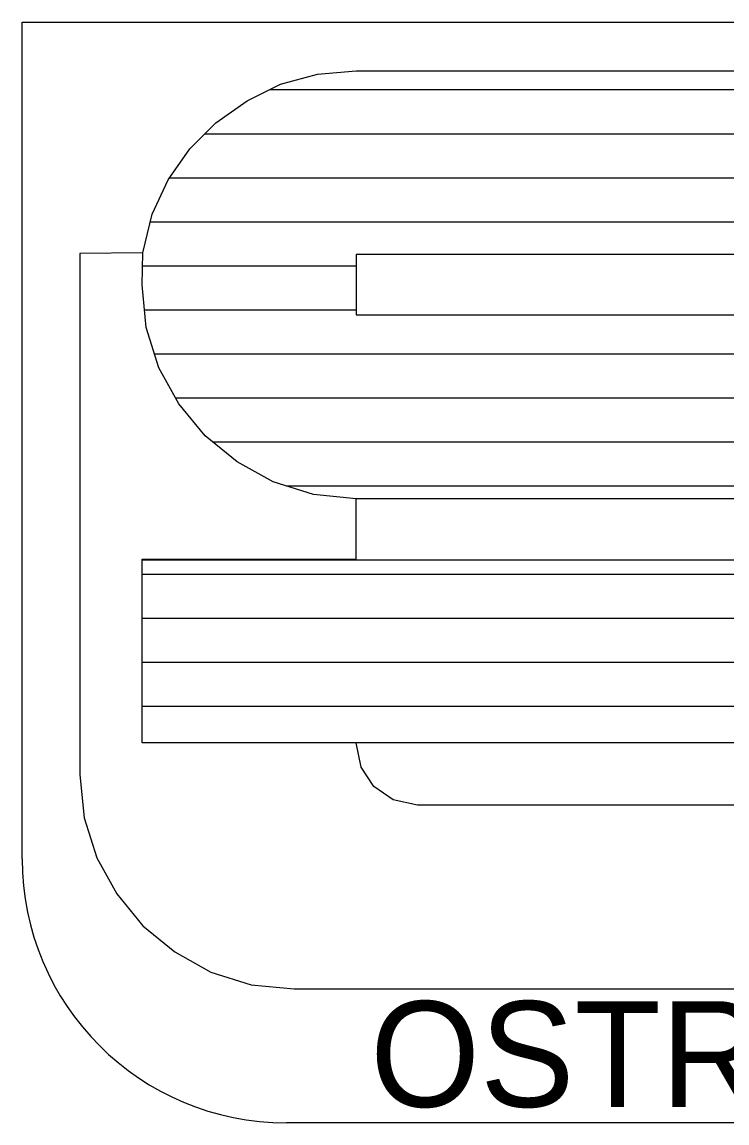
# Model space of a CAD drawing. Extents: x -449577 to -425530, y -1150048 to -1121091.
# Drawn here: x -435093 to -435009.8, y -1142558.3 to -1142428.3 of the extents above; entities that cross this region are included whole.
import ezdxf

# ---------------------------------------------------------------- set-up
doc = ezdxf.new("R2010")
doc.units = 0
doc.layers.add('Vrstva 1', color=7, linetype='Continuous')

msp = doc.modelspace()

# ---------------------------------------------------------------- linework, layer by layer
at = {"layer": 'Vrstva 1'}
for p, q in [((-435063.83, -1142436.3), (-434953.68, -1142436.3)), ((-435063.83, -1142436.3), (-434953.68, -1142436.3)), ((-435063.83, -1142436.3), (-434953.68, -1142436.3)), ((-435063.83, -1142436.3), (-434953.68, -1142436.3)), ((-435063.83, -1142436.3), (-434953.68, -1142436.3)), ((-435063.83, -1142436.3), (-434953.68, -1142436.3)), ((-435063.83, -1142436.3), (-434953.68, -1142436.3)), ((-435063.83, -1142436.3), (-434953.68, -1142436.3)), ((-435071.45, -1142441.51), (-434946.94, -1142441.51)), ((-435071.45, -1142441.51), (-434946.94, -1142441.51)), ((-435071.45, -1142441.51), (-434946.94, -1142441.51)), ((-435071.45, -1142441.51), (-434946.94, -1142441.51)), ((-435071.45, -1142441.51), (-434946.94, -1142441.51)), ((-435071.45, -1142441.51), (-434946.94, -1142441.51)), ((-435071.45, -1142441.51), (-434946.94, -1142441.51)), ((-435071.45, -1142441.51), (-434946.94, -1142441.51)), ((-435075.63, -1142446.71), (-434943.5, -1142446.71)), ((-435075.63, -1142446.71), (-434943.5, -1142446.71)), ((-435075.63, -1142446.71), (-434943.5, -1142446.71)), ((-435075.63, -1142446.71), (-434943.5, -1142446.71)), ((-435075.63, -1142446.71), (-434943.5, -1142446.71)), ((-435075.63, -1142446.71), (-434943.5, -1142446.71)), ((-435075.63, -1142446.71), (-434943.5, -1142446.71)), ((-435075.63, -1142446.71), (-434943.5, -1142446.71)), ((-435077.9, -1142451.91), (-434941.87, -1142451.91)), ((-435077.9, -1142451.91), (-434941.87, -1142451.91)), ((-435077.9, -1142451.91), (-434941.87, -1142451.91)), ((-435077.9, -1142451.91), (-434941.87, -1142451.91)), ((-435077.9, -1142451.91), (-434941.87, -1142451.91)), ((-435077.9, -1142451.91), (-434941.87, -1142451.91)), ((-435077.9, -1142451.91), (-434941.87, -1142451.91)), ((-435077.9, -1142451.91), (-434941.87, -1142451.91)), ((-435078.82, -1142457.1), (-435053.6, -1142457.1)), ((-435078.82, -1142457.1), (-435053.6, -1142457.1)), ((-435078.82, -1142457.1), (-435053.6, -1142457.1)), ((-435078.82, -1142457.1), (-435053.6, -1142457.1)), ((-435078.82, -1142457.1), (-435053.6, -1142457.1)), ((-435078.82, -1142457.1), (-435053.6, -1142457.1)), ((-435078.82, -1142457.1), (-435053.6, -1142457.1)), ((-435078.82, -1142457.1), (-435053.6, -1142457.1)), ((-435078.58, -1142462.3), (-435053.6, -1142462.3)), ((-435078.58, -1142462.3), (-435053.6, -1142462.3)), ((-435078.58, -1142462.3), (-435053.6, -1142462.3)), ((-435078.58, -1142462.3), (-435053.6, -1142462.3)), ((-435078.58, -1142462.3), (-435053.6, -1142462.3)), ((-435078.58, -1142462.3), (-435053.6, -1142462.3)), ((-435078.58, -1142462.3), (-435053.6, -1142462.3)), ((-435078.58, -1142462.3), (-435053.6, -1142462.3)), ((-435077.41, -1142467.51), (-434952.23, -1142467.51)), ((-435077.41, -1142467.51), (-434952.23, -1142467.51)), ((-435077.41, -1142467.51), (-434952.23, -1142467.51)), ((-435077.41, -1142467.51), (-434952.23, -1142467.51)), ((-435077.41, -1142467.51), (-434952.23, -1142467.51)), ((-435077.41, -1142467.51), (-434952.23, -1142467.51)), ((-435077.41, -1142467.51), (-434952.23, -1142467.51)), ((-435077.41, -1142467.51), (-434952.23, -1142467.51)), ((-435074.91, -1142472.71), (-434946.87, -1142472.71)), ((-435074.91, -1142472.71), (-434946.87, -1142472.71)), ((-435074.91, -1142472.71), (-434946.87, -1142472.71)), ((-435074.91, -1142472.71), (-434946.87, -1142472.71)), ((-435074.91, -1142472.71), (-434946.87, -1142472.71)), ((-435074.91, -1142472.71), (-434946.87, -1142472.71)), ((-435074.91, -1142472.71), (-434946.87, -1142472.71)), ((-435074.91, -1142472.71), (-434946.87, -1142472.71)), ((-435070.54, -1142477.91), (-434943.74, -1142477.91)), ((-435070.54, -1142477.91), (-434943.74, -1142477.91)), ((-435070.54, -1142477.91), (-434943.74, -1142477.91)), ((-435070.54, -1142477.91), (-434943.74, -1142477.91)), ((-435070.54, -1142477.91), (-434943.74, -1142477.91)), ((-435070.54, -1142477.91), (-434943.74, -1142477.91)), ((-435070.54, -1142477.91), (-434943.74, -1142477.91)), ((-435070.54, -1142477.91), (-434943.74, -1142477.91)), ((-435061.88, -1142483.1), (-434942.02, -1142483.1)), ((-435061.88, -1142483.1), (-434942.02, -1142483.1)), ((-435061.88, -1142483.1), (-434942.02, -1142483.1)), ((-435061.88, -1142483.1), (-434942.02, -1142483.1)), ((-435061.88, -1142483.1), (-434942.02, -1142483.1)), ((-435061.88, -1142483.1), (-434942.02, -1142483.1)), ((-435061.88, -1142483.1), (-434942.02, -1142483.1)), ((-435061.88, -1142483.1), (-434942.02, -1142483.1)), ((-435078.88, -1142493.51), (-434942.11, -1142493.51)), ((-435078.88, -1142493.51), (-434942.11, -1142493.51)), ((-435078.88, -1142493.51), (-434942.11, -1142493.51)), ((-435078.88, -1142493.51), (-434942.11, -1142493.51)), ((-435078.88, -1142493.51), (-434942.11, -1142493.51)), ((-435078.88, -1142493.51), (-434942.11, -1142493.51)), ((-435078.88, -1142493.51), (-434942.11, -1142493.51)), ((-435078.88, -1142493.51), (-434942.11, -1142493.51)), ((-435078.88, -1142498.71), (-434943.89, -1142498.71)), ((-435078.88, -1142498.71), (-434943.89, -1142498.71)), ((-435078.88, -1142498.71), (-434943.89, -1142498.71)), ((-435078.88, -1142498.71), (-434943.89, -1142498.71)), ((-435078.88, -1142498.71), (-434943.89, -1142498.71)), ((-435078.88, -1142498.71), (-434943.89, -1142498.71)), ((-435078.88, -1142498.71), (-434943.89, -1142498.71)), ((-435078.88, -1142498.71), (-434943.89, -1142498.71)), ((-435078.88, -1142503.91), (-434947.14, -1142503.91)), ((-435078.88, -1142503.91), (-434947.14, -1142503.91)), ((-435078.88, -1142503.91), (-434947.14, -1142503.91)), ((-435078.88, -1142503.91), (-434947.14, -1142503.91)), ((-435078.88, -1142503.91), (-434947.14, -1142503.91)), ((-435078.88, -1142503.91), (-434947.14, -1142503.91)), ((-435078.88, -1142503.91), (-434947.14, -1142503.91)), ((-435078.88, -1142503.91), (-434947.14, -1142503.91)), ((-435078.88, -1142509.1), (-434952.56, -1142509.1)), ((-435078.88, -1142509.1), (-434952.56, -1142509.1)), ((-435078.88, -1142509.1), (-434952.56, -1142509.1)), ((-435078.88, -1142509.1), (-434952.56, -1142509.1)), ((-435078.88, -1142509.1), (-434952.56, -1142509.1)), ((-435078.88, -1142509.1), (-434952.56, -1142509.1)), ((-435078.88, -1142509.1), (-434952.56, -1142509.1)), ((-435078.88, -1142509.1), (-434952.56, -1142509.1))]:
    msp.add_line(p, q, dxfattribs=at)
for points in [[(-435093.04, -1142527.12), (-435093.04, -1142428.32), (-434926.64, -1142428.32), (-434926.64, -1142558.32), (-435061.84, -1142558.32)], [(-435093.04, -1142527.12), (-435093.04, -1142428.32), (-434926.64, -1142428.32), (-434926.64, -1142558.32), (-435061.84, -1142558.32)], [(-435093.04, -1142527.12), (-435093.04, -1142428.32), (-434926.64, -1142428.32), (-434926.64, -1142558.32), (-435061.84, -1142558.32)], [(-435093.04, -1142527.12), (-435093.04, -1142428.32), (-434926.64, -1142428.32), (-434926.64, -1142558.32), (-435061.84, -1142558.32)], [(-435093.04, -1142527.12), (-435093.04, -1142428.32), (-434926.64, -1142428.32), (-434926.64, -1142558.32), (-435061.84, -1142558.32)], [(-435093.04, -1142527.12), (-435093.04, -1142428.32), (-434926.64, -1142428.32), (-434926.64, -1142558.32), (-435061.84, -1142558.32)], [(-435093.04, -1142527.12), (-435093.04, -1142428.32), (-434926.64, -1142428.32), (-434926.64, -1142558.32), (-435061.84, -1142558.32)], [(-435093.04, -1142527.12), (-435093.04, -1142428.32), (-434926.64, -1142428.32), (-434926.64, -1142558.32), (-435061.84, -1142558.32)], [(-434966.79, -1142484.61), (-435053.6, -1142484.61), (-435058.66, -1142484.11), (-435063.42, -1142482.62), (-435067.67, -1142480.25), (-435071.44, -1142477.17), (-435074.52, -1142473.41), (-435076.89, -1142469.15), (-435078.38, -1142464.39), (-435078.88, -1142459.34), (-435078.77, -1142455.57), (-435077.68, -1142451.01), (-435075.8, -1142446.95), (-435073.22, -1142443.28), (-435070.16, -1142440.21), (-435066.48, -1142437.63), (-435062.52, -1142435.65), (-435058.16, -1142434.46), (-435053.6, -1142434.07), (-434963.22, -1142434.07)], [(-434966.79, -1142484.61), (-435053.6, -1142484.61), (-435058.66, -1142484.11), (-435063.42, -1142482.62), (-435067.67, -1142480.25), (-435071.44, -1142477.17), (-435074.52, -1142473.41), (-435076.89, -1142469.15), (-435078.38, -1142464.39), (-435078.88, -1142459.34), (-435078.77, -1142455.57), (-435077.68, -1142451.01), (-435075.8, -1142446.95), (-435073.22, -1142443.28), (-435070.16, -1142440.21), (-435066.48, -1142437.63), (-435062.52, -1142435.65), (-435058.16, -1142434.46), (-435053.6, -1142434.07), (-434963.22, -1142434.07)], [(-434966.79, -1142484.61), (-435053.6, -1142484.61), (-435058.66, -1142484.11), (-435063.42, -1142482.62), (-435067.67, -1142480.25), (-435071.44, -1142477.17), (-435074.52, -1142473.41), (-435076.89, -1142469.15), (-435078.38, -1142464.39), (-435078.88, -1142459.34), (-435078.77, -1142455.57), (-435077.68, -1142451.01), (-435075.8, -1142446.95), (-435073.22, -1142443.28), (-435070.16, -1142440.21), (-435066.48, -1142437.63), (-435062.52, -1142435.65), (-435058.16, -1142434.46), (-435053.6, -1142434.07), (-434963.22, -1142434.07)], [(-434966.79, -1142484.61), (-435053.6, -1142484.61), (-435058.66, -1142484.11), (-435063.42, -1142482.62), (-435067.67, -1142480.25), (-435071.44, -1142477.17), (-435074.52, -1142473.41), (-435076.89, -1142469.15), (-435078.38, -1142464.39), (-435078.88, -1142459.34), (-435078.77, -1142455.57), (-435077.68, -1142451.01), (-435075.8, -1142446.95), (-435073.22, -1142443.28), (-435070.16, -1142440.21), (-435066.48, -1142437.63), (-435062.52, -1142435.65), (-435058.16, -1142434.46), (-435053.6, -1142434.07), (-434963.22, -1142434.07)], [(-434966.79, -1142484.61), (-435053.6, -1142484.61), (-435058.66, -1142484.11), (-435063.42, -1142482.62), (-435067.67, -1142480.25), (-435071.44, -1142477.17), (-435074.52, -1142473.41), (-435076.89, -1142469.15), (-435078.38, -1142464.39), (-435078.88, -1142459.34), (-435078.77, -1142455.57), (-435077.68, -1142451.01), (-435075.8, -1142446.95), (-435073.22, -1142443.28), (-435070.16, -1142440.21), (-435066.48, -1142437.63), (-435062.52, -1142435.65), (-435058.16, -1142434.46), (-435053.6, -1142434.07), (-434963.22, -1142434.07)], [(-434966.79, -1142484.61), (-435053.6, -1142484.61), (-435058.66, -1142484.11), (-435063.42, -1142482.62), (-435067.67, -1142480.25), (-435071.44, -1142477.17), (-435074.52, -1142473.41), (-435076.89, -1142469.15), (-435078.38, -1142464.39), (-435078.88, -1142459.34), (-435078.77, -1142455.57), (-435077.68, -1142451.01), (-435075.8, -1142446.95), (-435073.22, -1142443.28), (-435070.16, -1142440.21), (-435066.48, -1142437.63), (-435062.52, -1142435.65), (-435058.16, -1142434.46), (-435053.6, -1142434.07), (-434963.22, -1142434.07)], [(-434966.79, -1142484.61), (-435053.6, -1142484.61), (-435058.66, -1142484.11), (-435063.42, -1142482.62), (-435067.67, -1142480.25), (-435071.44, -1142477.17), (-435074.52, -1142473.41), (-435076.89, -1142469.15), (-435078.38, -1142464.39), (-435078.88, -1142459.34), (-435078.77, -1142455.57), (-435077.68, -1142451.01), (-435075.8, -1142446.95), (-435073.22, -1142443.28), (-435070.16, -1142440.21), (-435066.48, -1142437.63), (-435062.52, -1142435.65), (-435058.16, -1142434.46), (-435053.6, -1142434.07), (-434963.22, -1142434.07)], [(-434966.79, -1142484.61), (-435053.6, -1142484.61), (-435058.66, -1142484.11), (-435063.42, -1142482.62), (-435067.67, -1142480.25), (-435071.44, -1142477.17), (-435074.52, -1142473.41), (-435076.89, -1142469.15), (-435078.38, -1142464.39), (-435078.88, -1142459.34), (-435078.77, -1142455.57), (-435077.68, -1142451.01), (-435075.8, -1142446.95), (-435073.22, -1142443.28), (-435070.16, -1142440.21), (-435066.48, -1142437.63), (-435062.52, -1142435.65), (-435058.16, -1142434.46), (-435053.6, -1142434.07), (-434963.22, -1142434.07)], [(-434973.93, -1142520.78), (-435046.37, -1142520.78), (-435049.24, -1142520.18), (-435051.52, -1142518.6), (-435053.01, -1142516.32), (-435053.6, -1142513.44), (-435078.88, -1142513.44), (-435078.88, -1142491.74), (-435053.6, -1142491.74), (-435053.6, -1142484.61), (-435058.66, -1142484.11), (-435063.42, -1142482.62), (-435067.67, -1142480.25), (-435071.44, -1142477.17), (-435074.52, -1142473.41), (-435076.89, -1142469.15), (-435078.38, -1142464.39), (-435078.88, -1142459.34), (-435078.77, -1142455.57), (-435086.21, -1142455.67), (-435086.21, -1142517.21), (-435085.71, -1142522.27), (-435084.23, -1142527.02), (-435081.85, -1142531.28), (-435078.77, -1142535.05), (-435075.01, -1142538.12), (-435070.75, -1142540.5), (-435065.99, -1142541.99), (-435060.94, -1142542.48), (-435060.74, -1142542.48), (-434934.19, -1142542.48)], [(-434973.93, -1142520.78), (-435046.37, -1142520.78), (-435049.24, -1142520.18), (-435051.52, -1142518.6), (-435053.01, -1142516.32), (-435053.6, -1142513.44), (-435078.88, -1142513.44), (-435078.88, -1142491.74), (-435053.6, -1142491.74), (-435053.6, -1142484.61), (-435058.66, -1142484.11), (-435063.42, -1142482.62), (-435067.67, -1142480.25), (-435071.44, -1142477.17), (-435074.52, -1142473.41), (-435076.89, -1142469.15), (-435078.38, -1142464.39), (-435078.88, -1142459.34), (-435078.77, -1142455.57), (-435086.21, -1142455.67), (-435086.21, -1142517.21), (-435085.71, -1142522.27), (-435084.23, -1142527.02), (-435081.85, -1142531.28), (-435078.77, -1142535.05), (-435075.01, -1142538.12), (-435070.75, -1142540.5), (-435065.99, -1142541.99), (-435060.94, -1142542.48), (-435060.74, -1142542.48), (-434934.19, -1142542.48)], [(-434973.93, -1142520.78), (-435046.37, -1142520.78), (-435049.24, -1142520.18), (-435051.52, -1142518.6), (-435053.01, -1142516.32), (-435053.6, -1142513.44), (-435078.88, -1142513.44), (-435078.88, -1142491.74), (-435053.6, -1142491.74), (-435053.6, -1142484.61), (-435058.66, -1142484.11), (-435063.42, -1142482.62), (-435067.67, -1142480.25), (-435071.44, -1142477.17), (-435074.52, -1142473.41), (-435076.89, -1142469.15), (-435078.38, -1142464.39), (-435078.88, -1142459.34), (-435078.77, -1142455.57), (-435086.21, -1142455.67), (-435086.21, -1142517.21), (-435085.71, -1142522.27), (-435084.23, -1142527.02), (-435081.85, -1142531.28), (-435078.77, -1142535.05), (-435075.01, -1142538.12), (-435070.75, -1142540.5), (-435065.99, -1142541.99), (-435060.94, -1142542.48), (-435060.74, -1142542.48), (-434934.19, -1142542.48)], [(-434973.93, -1142520.78), (-435046.37, -1142520.78), (-435049.24, -1142520.18), (-435051.52, -1142518.6), (-435053.01, -1142516.32), (-435053.6, -1142513.44), (-435078.88, -1142513.44), (-435078.88, -1142491.74), (-435053.6, -1142491.74), (-435053.6, -1142484.61), (-435058.66, -1142484.11), (-435063.42, -1142482.62), (-435067.67, -1142480.25), (-435071.44, -1142477.17), (-435074.52, -1142473.41), (-435076.89, -1142469.15), (-435078.38, -1142464.39), (-435078.88, -1142459.34), (-435078.77, -1142455.57), (-435086.21, -1142455.67), (-435086.21, -1142517.21), (-435085.71, -1142522.27), (-435084.23, -1142527.02), (-435081.85, -1142531.28), (-435078.77, -1142535.05), (-435075.01, -1142538.12), (-435070.75, -1142540.5), (-435065.99, -1142541.99), (-435060.94, -1142542.48), (-435060.74, -1142542.48), (-434934.19, -1142542.48)], [(-434973.93, -1142520.78), (-435046.37, -1142520.78), (-435049.24, -1142520.18), (-435051.52, -1142518.6), (-435053.01, -1142516.32), (-435053.6, -1142513.44), (-435078.88, -1142513.44), (-435078.88, -1142491.74), (-435053.6, -1142491.74), (-435053.6, -1142484.61), (-435058.66, -1142484.11), (-435063.42, -1142482.62), (-435067.67, -1142480.25), (-435071.44, -1142477.17), (-435074.52, -1142473.41), (-435076.89, -1142469.15), (-435078.38, -1142464.39), (-435078.88, -1142459.34), (-435078.77, -1142455.57), (-435086.21, -1142455.67), (-435086.21, -1142517.21), (-435085.71, -1142522.27), (-435084.23, -1142527.02), (-435081.85, -1142531.28), (-435078.77, -1142535.05), (-435075.01, -1142538.12), (-435070.75, -1142540.5), (-435065.99, -1142541.99), (-435060.94, -1142542.48), (-435060.74, -1142542.48), (-434934.19, -1142542.48)], [(-434973.93, -1142520.78), (-435046.37, -1142520.78), (-435049.24, -1142520.18), (-435051.52, -1142518.6), (-435053.01, -1142516.32), (-435053.6, -1142513.44), (-435078.88, -1142513.44), (-435078.88, -1142491.74), (-435053.6, -1142491.74), (-435053.6, -1142484.61), (-435058.66, -1142484.11), (-435063.42, -1142482.62), (-435067.67, -1142480.25), (-435071.44, -1142477.17), (-435074.52, -1142473.41), (-435076.89, -1142469.15), (-435078.38, -1142464.39), (-435078.88, -1142459.34), (-435078.77, -1142455.57), (-435086.21, -1142455.67), (-435086.21, -1142517.21), (-435085.71, -1142522.27), (-435084.23, -1142527.02), (-435081.85, -1142531.28), (-435078.77, -1142535.05), (-435075.01, -1142538.12), (-435070.75, -1142540.5), (-435065.99, -1142541.99), (-435060.94, -1142542.48), (-435060.74, -1142542.48), (-434934.19, -1142542.48)], [(-434973.93, -1142520.78), (-435046.37, -1142520.78), (-435049.24, -1142520.18), (-435051.52, -1142518.6), (-435053.01, -1142516.32), (-435053.6, -1142513.44), (-435078.88, -1142513.44), (-435078.88, -1142491.74), (-435053.6, -1142491.74), (-435053.6, -1142484.61), (-435058.66, -1142484.11), (-435063.42, -1142482.62), (-435067.67, -1142480.25), (-435071.44, -1142477.17), (-435074.52, -1142473.41), (-435076.89, -1142469.15), (-435078.38, -1142464.39), (-435078.88, -1142459.34), (-435078.77, -1142455.57), (-435086.21, -1142455.67), (-435086.21, -1142517.21), (-435085.71, -1142522.27), (-435084.23, -1142527.02), (-435081.85, -1142531.28), (-435078.77, -1142535.05), (-435075.01, -1142538.12), (-435070.75, -1142540.5), (-435065.99, -1142541.99), (-435060.94, -1142542.48), (-435060.74, -1142542.48), (-434934.19, -1142542.48)], [(-434973.93, -1142520.78), (-435046.37, -1142520.78), (-435049.24, -1142520.18), (-435051.52, -1142518.6), (-435053.01, -1142516.32), (-435053.6, -1142513.44), (-435078.88, -1142513.44), (-435078.88, -1142491.74), (-435053.6, -1142491.74), (-435053.6, -1142484.61), (-435058.66, -1142484.11), (-435063.42, -1142482.62), (-435067.67, -1142480.25), (-435071.44, -1142477.17), (-435074.52, -1142473.41), (-435076.89, -1142469.15), (-435078.38, -1142464.39), (-435078.88, -1142459.34), (-435078.77, -1142455.57), (-435086.21, -1142455.67), (-435086.21, -1142517.21), (-435085.71, -1142522.27), (-435084.23, -1142527.02), (-435081.85, -1142531.28), (-435078.77, -1142535.05), (-435075.01, -1142538.12), (-435070.75, -1142540.5), (-435065.99, -1142541.99), (-435060.94, -1142542.48), (-435060.74, -1142542.48), (-434934.19, -1142542.48)], [(-434966.79, -1142455.77), (-435053.6, -1142455.77), (-435053.6, -1142462.9), (-434966.79, -1142462.9)], [(-434966.79, -1142455.77), (-435053.6, -1142455.77), (-435053.6, -1142462.9), (-434966.79, -1142462.9)], [(-434966.79, -1142455.77), (-435053.6, -1142455.77), (-435053.6, -1142462.9), (-434966.79, -1142462.9)], [(-434966.79, -1142455.77), (-435053.6, -1142455.77), (-435053.6, -1142462.9), (-434966.79, -1142462.9)], [(-434966.79, -1142455.77), (-435053.6, -1142455.77), (-435053.6, -1142462.9), (-434966.79, -1142462.9)], [(-434966.79, -1142455.77), (-435053.6, -1142455.77), (-435053.6, -1142462.9), (-434966.79, -1142462.9)], [(-434966.79, -1142455.77), (-435053.6, -1142455.77), (-435053.6, -1142462.9), (-434966.79, -1142462.9)], [(-434966.79, -1142455.77), (-435053.6, -1142455.77), (-435053.6, -1142462.9), (-434966.79, -1142462.9)], [(-434966.79, -1142513.44), (-435053.6, -1142513.44), (-435078.88, -1142513.44), (-435078.88, -1142491.84), (-435053.6, -1142491.84), (-434966.79, -1142491.84)], [(-434966.79, -1142513.44), (-435053.6, -1142513.44), (-435078.88, -1142513.44), (-435078.88, -1142491.84), (-435053.6, -1142491.84), (-434966.79, -1142491.84)], [(-434966.79, -1142513.44), (-435053.6, -1142513.44), (-435078.88, -1142513.44), (-435078.88, -1142491.84), (-435053.6, -1142491.84), (-434966.79, -1142491.84)], [(-434966.79, -1142513.44), (-435053.6, -1142513.44), (-435078.88, -1142513.44), (-435078.88, -1142491.84), (-435053.6, -1142491.84), (-434966.79, -1142491.84)], [(-434966.79, -1142513.44), (-435053.6, -1142513.44), (-435078.88, -1142513.44), (-435078.88, -1142491.84), (-435053.6, -1142491.84), (-434966.79, -1142491.84)], [(-434966.79, -1142513.44), (-435053.6, -1142513.44), (-435078.88, -1142513.44), (-435078.88, -1142491.84), (-435053.6, -1142491.84), (-434966.79, -1142491.84)], [(-434966.79, -1142513.44), (-435053.6, -1142513.44), (-435078.88, -1142513.44), (-435078.88, -1142491.84), (-435053.6, -1142491.84), (-434966.79, -1142491.84)], [(-434966.79, -1142513.44), (-435053.6, -1142513.44), (-435078.88, -1142513.44), (-435078.88, -1142491.84), (-435053.6, -1142491.84), (-434966.79, -1142491.84)]]:
    msp.add_lwpolyline(points, dxfattribs=at)
msp.add_arc((-435061.84, -1142527.12), 31.2, 180, 270, dxfattribs=at)
msp.add_arc((-435061.84, -1142527.12), 31.2, 180, 270, dxfattribs=at)
msp.add_arc((-435061.84, -1142527.12), 31.2, 180, 270, dxfattribs=at)
msp.add_arc((-435061.84, -1142527.12), 31.2, 180, 270, dxfattribs=at)
msp.add_arc((-435061.84, -1142527.12), 31.2, 180, 270, dxfattribs=at)
msp.add_arc((-435061.84, -1142527.12), 31.2, 180, 270, dxfattribs=at)
msp.add_arc((-435061.84, -1142527.12), 31.2, 180, 270, dxfattribs=at)
msp.add_arc((-435061.84, -1142527.12), 31.2, 180, 270, dxfattribs=at)

# ---------------------------------------------------------------- texts
msp.add_text('OSTRAVA s.r.o.', height=12.48, dxfattribs=at).set_placement((-435051.96, -1142556.42))
msp.add_text('OSTRAVA s.r.o.', height=12.48, dxfattribs=at).set_placement((-435051.96, -1142556.42))
msp.add_text('OSTRAVA s.r.o.', height=12.48, dxfattribs=at).set_placement((-435051.96, -1142556.42))
msp.add_text('OSTRAVA s.r.o.', height=12.48, dxfattribs=at).set_placement((-435051.96, -1142556.42))
msp.add_text('OSTRAVA s.r.o.', height=12.48, dxfattribs=at).set_placement((-435051.96, -1142556.42))
msp.add_text('OSTRAVA s.r.o.', height=12.48, dxfattribs=at).set_placement((-435051.96, -1142556.42))
msp.add_text('OSTRAVA s.r.o.', height=12.48, dxfattribs=at).set_placement((-435051.96, -1142556.42))
msp.add_text('OSTRAVA s.r.o.', height=12.48, dxfattribs=at).set_placement((-435051.96, -1142556.42))

doc.saveas('drawing.dxf')
